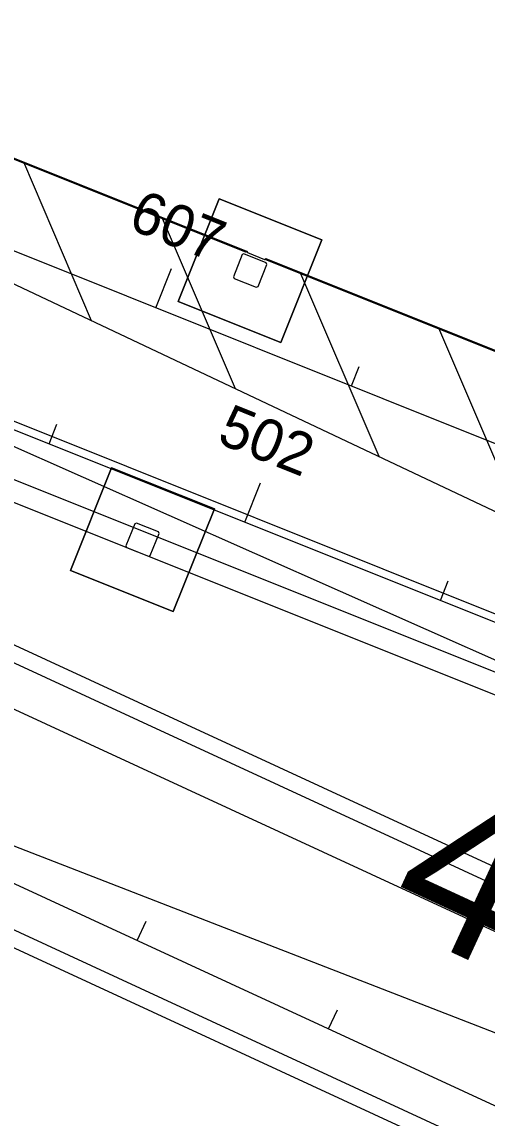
# Model space of a CAD drawing. Extents: x 468143 to 491361, y 1438528 to 1468730.
# Drawn here: x 488104.2 to 488148.4, y 1467072.5 to 1467176.5 of the extents above; entities that cross this region are included whole.
import ezdxf

# ---------------------------------------------------------------- set-up
doc = ezdxf.new("R2010")
doc.units = 0
doc.layers.add('Default', color=7, linetype='Continuous')
doc.layers.add('Xreference_dp', color=7, linetype='Continuous')

# ---------------------------------------------------------------- blocks, each defined once
blk = doc.blocks.new('X1$0$Footing-Rectangular - F3-182452-RAMP EXTENSION FOUNDATION PLAN')
at = {"layer": 'Default'}
for p, q in [((-6863.1, -2772.4), (-6989.1, -2772.4)), ((-6989.1, -2772.4), (-6989.1, -2898.4)), ((-6989.1, -2898.4), (-6989.1, -2772.4)), ((-6989.1, -2772.4), (-6863.1, -2772.4)), ((-6863.1, -2898.4), (-6863.1, -2772.4)), ((-6863.1, -2772.4), (-6863.1, -2898.4)), ((-6989.1, -2898.4), (-6863.1, -2898.4)), ((-6863.1, -2898.4), (-6989.1, -2898.4))]:
    blk.add_line(p, q, dxfattribs=at)

msp = doc.modelspace()

# ---------------------------------------------------------------- linework, layer by layer
at = {"layer": 'Xreference_dp'}
for p, q in [((487948.97, 1467216.63), (488191.23, 1467119.72)), ((487943.4, 1467202.7), (488185.65, 1467105.79)), ((488076.36, 1467174.38), (488125.53, 1467154.71)), ((488076.47, 1467174.43), (488125.56, 1467154.79)), ((488024.46, 1467169.47), (488181.1, 1467106.8)), ((488071.25, 1467166.91), (488181.39, 1467114.86)), ((488110.86, 1467148.19), (488104.41, 1467163.25)), ((488124.5, 1467141.74), (488117.58, 1467157.89)), ((488125.16, 1467154.46), (488124.32, 1467152.37)), ((488125.32, 1467154.53), (488125.16, 1467154.46)), ((488127.41, 1467153.69), (488125.32, 1467154.53)), ((488125.58, 1467154.83), (488125.65, 1467154.66)), ((488125.65, 1467154.66), (488127.27, 1467154.01)), ((488126.65, 1467151.44), (488127.48, 1467153.53)), ((488127.27, 1467154.01), (488127.43, 1467154.08)), ((488177.56, 1467133.9), (488127.39, 1467153.97)), ((488127.48, 1467153.53), (488127.41, 1467153.69)), ((488177.52, 1467134), (488127.42, 1467154.05)), ((488065.68, 1467152.98), (488176.94, 1467103.72)), ((488116.95, 1467149.43), (488118.43, 1467153.15)), ((488138.14, 1467135.3), (488130.71, 1467152.64)), ((488124.32, 1467152.37), (488124.39, 1467152.21)), ((488124.39, 1467152.21), (488126.48, 1467151.37)), ((488126.48, 1467151.37), (488126.65, 1467151.44)), ((488019.07, 1467150.3), (488543.93, 1466907.95)), ((488033.37, 1467149.8), (488546.25, 1466912.98)), ((488176.01, 1467104.09), (488064.13, 1467148.85)), ((488151.79, 1467128.85), (488143.8, 1467147.49)), ((488063.5, 1467146.95), (488175.26, 1467102.23)), ((488041.18, 1467144.49), (488545.6, 1466911.58)), ((488135.52, 1467142), (488136.26, 1467143.86)), ((488106.82, 1467136.52), (488107.57, 1467138.38)), ((488012.78, 1467136.68), (488537.64, 1466894.33)), ((488012.78, 1467136.68), (488537.64, 1466894.33)), ((488112.76, 1467134.24), (488108.86, 1467124.49)), ((488108.86, 1467124.49), (488112.76, 1467134.24)), ((488122.51, 1467130.34), (488112.76, 1467134.24)), ((488112.76, 1467134.24), (488122.51, 1467130.34)), ((488125.39, 1467129.09), (488126.88, 1467132.8)), ((488009.46, 1467132.11), (488535.31, 1466889.3)), ((488118.61, 1467120.59), (488122.51, 1467130.34)), ((488122.51, 1467130.34), (488118.61, 1467120.59)), ((488114.95, 1467128.92), (488114.11, 1467126.84)), ((488115.11, 1467128.99), (488114.95, 1467128.92)), ((488117.2, 1467128.16), (488115.11, 1467128.99)), ((488116.43, 1467125.91), (488117.27, 1467128)), ((488117.27, 1467128), (488117.2, 1467128.16)), ((488114.11, 1467126.84), (488114.18, 1467126.67)), ((488114.18, 1467126.67), (488116.27, 1467125.84)), ((488116.27, 1467125.84), (488116.43, 1467125.91)), ((488108.86, 1467124.49), (488118.61, 1467120.59)), ((488118.61, 1467120.59), (488108.86, 1467124.49)), ((488031.54, 1467123.61), (488535.96, 1466890.7)), ((488143.96, 1467121.66), (488144.71, 1467123.52)), ((488062.74, 1467114.16), (488271.98, 1467032.97)), ((488115.19, 1467089.39), (488116.03, 1467091.21)), ((488133.35, 1467081.01), (488134.19, 1467082.82))]:
    msp.add_line(p, q, dxfattribs=at)

# ---------------------------------------------------------------- block references
at = {"layer": 'Xreference_dp', "xscale": 0.0833333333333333, "yscale": 0.08333333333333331, "rotation": -21.804483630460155}
msp.add_blockref('X1$0$Footing-Rectangular - F3-182452-RAMP EXTENSION FOUNDATION PLAN', (488749.54, 1467157.94), dxfattribs=at)

# ---------------------------------------------------------------- texts
at = {"layer": 'Xreference_dp'}
for s, height, rotation, p in [('607', 4, 338.1961, (488114.18, 1467157)), ('502', 4, 338.1961, (488122.62, 1467136.66)), ('405', 16, 335.2153, (488138.24, 1467091.39))]:
    msp.add_text(s, height=height, rotation=rotation, dxfattribs=at).set_placement(p)

doc.saveas('drawing.dxf')
